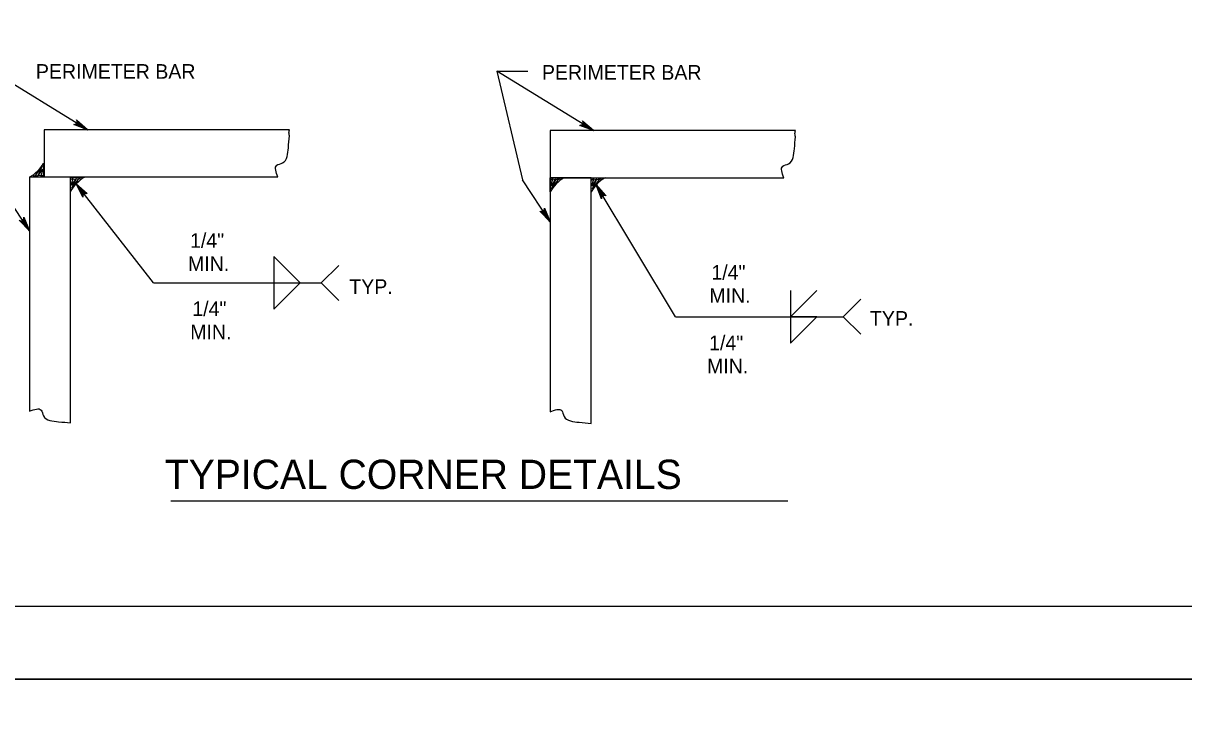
# Model space of a CAD drawing. Extents: x 2087776 to 2104538, y 970919 to 982612.
# Drawn here: x 2096439 to 2097220, y 978690 to 979156 of the extents above; entities that cross this region are included whole.
import ezdxf

# ---------------------------------------------------------------- set-up
doc = ezdxf.new("R2010")
doc.units = 0
doc.layers.add('1', color=7, linetype='Continuous')
doc.layers.add('PLT-BNDY', color=7, linetype='Continuous')

msp = doc.modelspace()

# ---------------------------------------------------------------- linework, layer by layer
at = {"layer": '1'}
for p, q in [((2096757.49, 979123.86), (2096778.36, 979123.86)), ((2096757.49, 979123.86), (2096774.69, 979050.77)), ((2096526.29, 978981.39), (2096639.3, 978981.39)), ((2096526.29, 978981.39), (2096612.91, 978981.39)), ((2096877.88, 978958.65), (2096990.89, 978958.65)), ((2096877.88, 978958.65), (2096964.49, 978958.65)), ((2096537.86, 978834.67), (2096953.49, 978834.67))]:
    msp.add_line(p, q, dxfattribs=at)
for points in [[(2098759.93, 978763.82), (2098759.93, 980614.22), (2096181.19, 980614.22), (2096181.19, 978763.82), (2098759.93, 978763.82), (2098759.93, 978850.3), (2098103.76, 978850.3), (2098103.76, 979062.5), (2098759.93, 979062.5), (2098759.93, 979157.53), (2098103.76, 979157.53), (2098103.76, 978763.82), (2098362.29, 978763.82), (2098362.29, 978850.3), (2098362.29, 978763.82), (2098614.92, 978763.82), (2098614.92, 978850.3), (2098614.92, 978809.9), (2098759.93, 978809.9)], [(2096481.79, 979084.5), (2096416.67, 979124.46)], [(2096822.61, 979083.9), (2096757.49, 979123.86)], [(2096481.79, 979084.5), (2096472.49, 979088.05), (2096472.94, 979088.08), (2096473.4, 979088.1), (2096473.74, 979088.28), (2096474.08, 979088.46), (2096474.3, 979088.71), (2096474.51, 979088.96), (2096474.64, 979089.27), (2096474.76, 979089.58), (2096474.77, 979089.96), (2096474.77, 979090.34), (2096474.59, 979090.76), (2096474.4, 979091.18), (2096481.79, 979084.5), (2096474.59, 979090.76), (2096474.77, 979090.34), (2096481.79, 979084.5), (2096474.77, 979089.96), (2096474.76, 979089.58), (2096481.79, 979084.5), (2096474.64, 979089.27), (2096474.51, 979088.96), (2096481.79, 979084.5), (2096474.3, 979088.71), (2096474.08, 979088.46), (2096481.79, 979084.5), (2096473.74, 979088.28), (2096473.4, 979088.1), (2096481.79, 979084.5), (2096472.94, 979088.08)], [(2096822.61, 979083.9), (2096813.31, 979087.45), (2096813.77, 979087.48), (2096814.23, 979087.51), (2096814.57, 979087.68), (2096814.9, 979087.86), (2096815.12, 979088.11), (2096815.34, 979088.36), (2096815.47, 979088.67), (2096815.59, 979088.98), (2096815.59, 979089.36), (2096815.6, 979089.74), (2096815.42, 979090.16), (2096815.23, 979090.58), (2096822.61, 979083.9), (2096815.42, 979090.16), (2096815.6, 979089.74), (2096822.61, 979083.9), (2096815.59, 979089.36), (2096815.59, 979088.98), (2096822.61, 979083.9), (2096815.47, 979088.67), (2096815.34, 979088.36), (2096822.61, 979083.9), (2096815.12, 979088.11), (2096814.9, 979087.86), (2096822.61, 979083.9), (2096814.57, 979087.68), (2096814.23, 979087.51), (2096822.61, 979083.9), (2096813.77, 979087.48)], [(2096617.92, 979084.5), (2096452.57, 979084.5), (2096452.57, 979052.73), (2096610.05, 979052.73)], [(2096958.75, 979083.9), (2096793.39, 979083.9), (2096793.39, 979052.14), (2096950.87, 979052.14)], [(2096452.2, 979061.93), (2096452.2, 979052.48), (2096442.75, 979052.48)], [(2096446.29, 979052.92), (2096451.24, 979059.9), (2096448.18, 979053.06), (2096451.67, 979057.86), (2096450.36, 979053.2), (2096451.67, 979053.79), (2096445.13, 979053.2)], [(2096470.31, 978887.12), (2096470.31, 979052.48), (2096442.75, 979052.48), (2096442.75, 978895)], [(2096470.31, 979043.03), (2096470.31, 979052.48), (2096479.76, 979052.48)], [(2096476.22, 979052.04), (2096471.27, 979045.06), (2096474.33, 979051.9), (2096470.83, 979047.1), (2096472.14, 979051.75), (2096470.83, 979051.17), (2096477.38, 979051.75)], [(2096526.29, 978981.39), (2096474.11, 979048.04)], [(2096474.11, 979048.04), (2096481.58, 979041.47), (2096481.15, 979041.61), (2096480.71, 979041.74), (2096480.33, 979041.69), (2096479.95, 979041.64), (2096479.66, 979041.48), (2096479.37, 979041.33), (2096479.14, 979041.08), (2096478.92, 979040.83), (2096478.78, 979040.48), (2096478.64, 979040.12), (2096478.67, 979039.67), (2096478.7, 979039.21), (2096474.11, 979048.04), (2096478.67, 979039.67), (2096478.64, 979040.12), (2096474.11, 979048.04), (2096478.78, 979040.48), (2096478.92, 979040.83), (2096474.11, 979048.04), (2096479.14, 979041.08), (2096479.37, 979041.33), (2096474.11, 979048.04), (2096479.66, 979041.48), (2096479.95, 979041.64), (2096474.11, 979048.04), (2096480.33, 979041.69), (2096480.71, 979041.74), (2096474.11, 979048.04), (2096481.15, 979041.61)], [(2096793.39, 979022.57), (2096774.69, 979050.77)], [(2096820.95, 978886.78), (2096820.95, 979052.14), (2096793.39, 979052.14), (2096793.39, 978894.65)], [(2096793.39, 979042.69), (2096793.39, 979052.14), (2096802.84, 979052.14)], [(2096799.3, 979051.7), (2096794.35, 979044.72), (2096797.41, 979051.56), (2096793.92, 979046.75), (2096795.22, 979051.41), (2096793.92, 979050.83), (2096800.47, 979051.41)], [(2096820.95, 979042.69), (2096820.95, 979052.14), (2096830.4, 979052.14)], [(2096826.86, 979051.7), (2096821.91, 979044.72), (2096824.97, 979051.56), (2096821.48, 979046.75), (2096822.78, 979051.41), (2096821.48, 979050.83), (2096828.03, 979051.41)], [(2096877.88, 978958.65), (2096824.49, 979047.43)], [(2096824.49, 979047.43), (2096831.11, 979039.99), (2096830.69, 979040.18), (2096830.27, 979040.37), (2096829.89, 979040.37), (2096829.51, 979040.36), (2096829.2, 979040.24), (2096828.89, 979040.12), (2096828.63, 979039.9), (2096828.38, 979039.69), (2096828.2, 979039.35), (2096828.02, 979039.02), (2096827.99, 979038.56), (2096827.96, 979038.1), (2096824.49, 979047.43), (2096827.99, 979038.56), (2096828.02, 979039.02), (2096824.49, 979047.43), (2096828.2, 979039.35), (2096828.38, 979039.69), (2096824.49, 979047.43), (2096828.63, 979039.9), (2096828.89, 979040.12), (2096824.49, 979047.43), (2096829.2, 979040.24), (2096829.51, 979040.36), (2096824.49, 979047.43), (2096829.89, 979040.37), (2096830.27, 979040.37), (2096824.49, 979047.43), (2096830.69, 979040.18)], [(2096442.75, 979016.46), (2096428.07, 979038.59)], [(2096438.28, 979023.79), (2096438.52, 979024.02), (2096438.69, 979024.36), (2096438.85, 979024.71), (2096438.86, 979025.17), (2096438.87, 979025.62), (2096442.75, 979016.46), (2096438.86, 979025.17), (2096438.85, 979024.71), (2096442.75, 979016.46), (2096438.69, 979024.36), (2096438.52, 979024.02), (2096442.75, 979016.46), (2096438.28, 979023.79)], [(2096793.39, 979022.57), (2096786.46, 979029.71), (2096786.88, 979029.54), (2096787.31, 979029.37), (2096787.69, 979029.39), (2096788.07, 979029.41), (2096788.37, 979029.55), (2096788.68, 979029.68), (2096788.92, 979029.91), (2096789.16, 979030.14), (2096789.33, 979030.48), (2096789.5, 979030.82), (2096789.51, 979031.28), (2096789.51, 979031.74), (2096793.39, 979022.57), (2096789.51, 979031.28), (2096789.5, 979030.82), (2096793.39, 979022.57), (2096789.33, 979030.48), (2096789.16, 979030.14), (2096793.39, 979022.57), (2096788.92, 979029.91), (2096788.68, 979029.68), (2096793.39, 979022.57), (2096788.37, 979029.55), (2096788.07, 979029.41), (2096793.39, 979022.57), (2096787.69, 979029.39), (2096787.31, 979029.37), (2096793.39, 979022.57), (2096786.88, 979029.54)], [(2096442.75, 979016.46), (2096435.81, 979023.6)], [(2096436.67, 979023.26), (2096442.75, 979016.46), (2096436.24, 979023.43)], [(2096437.43, 979023.3), (2096442.75, 979016.46), (2096437.05, 979023.28)], [(2096438.04, 979023.56), (2096442.75, 979016.46), (2096437.73, 979023.43)], [(2096651.11, 978969.58), (2096639.3, 978981.39), (2096651.11, 978993.2)], [(2096955.28, 978976.37), (2096955.28, 978940.93), (2096973, 978958.65), (2096955.28, 978958.65), (2096972.99, 978976.37)], [(2097002.7, 978946.84), (2096990.89, 978958.65), (2097002.7, 978970.46)]]:
    msp.add_lwpolyline(points, dxfattribs=at)
msp.add_lwpolyline([(2096607.38, 978963.68), (2096625.1, 978981.39), (2096607.38, 978999.11)], close=True, dxfattribs=at)
for centre, start, end in [((2096429.51, 979075.17), 300.26568, 329.73433), ((2096493, 979029.79), 120.26568, 149.73433), ((2096816.08, 979029.45), 120.26568, 149.73433), ((2096843.64, 979029.45), 120.26568, 149.73433)]:
    msp.add_arc(centre, 26.27, start, end, dxfattribs=at)
for points in [[(2096610.05, 979052.73), (2096609.27, 979060.57), (2096613.18, 979062.14), (2096617.1, 979072.33), (2096617.92, 979080.29)], [(2096617.92, 979080.29), (2096617.53, 979083.18), (2096617.92, 979084.5)], [(2096950.87, 979052.14), (2096950.09, 979059.98), (2096954.01, 979061.54), (2096957.93, 979071.73), (2096958.75, 979079.69)], [(2096958.75, 979079.69), (2096958.36, 979082.58), (2096958.75, 979083.9)], [(2096442.75, 978895), (2096450.59, 978895.78), (2096452.15, 978891.86), (2096462.34, 978887.94), (2096470.31, 978887.12)], [(2096793.39, 978894.65), (2096801.23, 978895.44), (2096802.8, 978891.52), (2096812.98, 978887.61), (2096820.95, 978886.78)]]:
    msp.add_spline(points, degree=3, dxfattribs=at)
at = {"layer": 'PLT-BNDY'}
for points in [[(2096053.23, 980663.43), (2098812.42, 980663.43), (2098812.42, 978714.61), (2096053.23, 978714.61)], [(2096053.23, 978714.61), (2098812.42, 978714.61), (2098812.42, 976765.79), (2096053.23, 976765.79)]]:
    msp.add_lwpolyline(points, close=True, dxfattribs=at)

# ---------------------------------------------------------------- texts
at = {"layer": '1'}
for s, height, p in [('PERIMETER BAR', 9.8425, (2096447.04, 979118.81)), ('PERIMETER BAR', 9.8425, (2096787.87, 979118.21)), ('1/4"', 9.843, (2096550.87, 979005.01)), ('MIN.', 9.843, (2096549.47, 978989.43)), ('1/4"', 9.843, (2096902.02, 978983.57)), ('TYP.', 9.843, (2096658.14, 978974)), ('MIN.', 9.843, (2096900.63, 978967.99)), ('1/4"', 9.843, (2096552.4, 978959.07)), ('TYP.', 9.843, (2097008.83, 978952.56)), ('MIN.', 9.843, (2096551, 978943.48)), ('1/4"', 9.843, (2096900.49, 978936.1)), ('MIN.', 9.843, (2096899.09, 978920.51)), ('TYPICAL CORNER DETAILS', 19.685, (2096533.92, 978842.71))]:
    msp.add_text(s, height=height, dxfattribs=at).set_placement(p)

doc.saveas('drawing.dxf')
